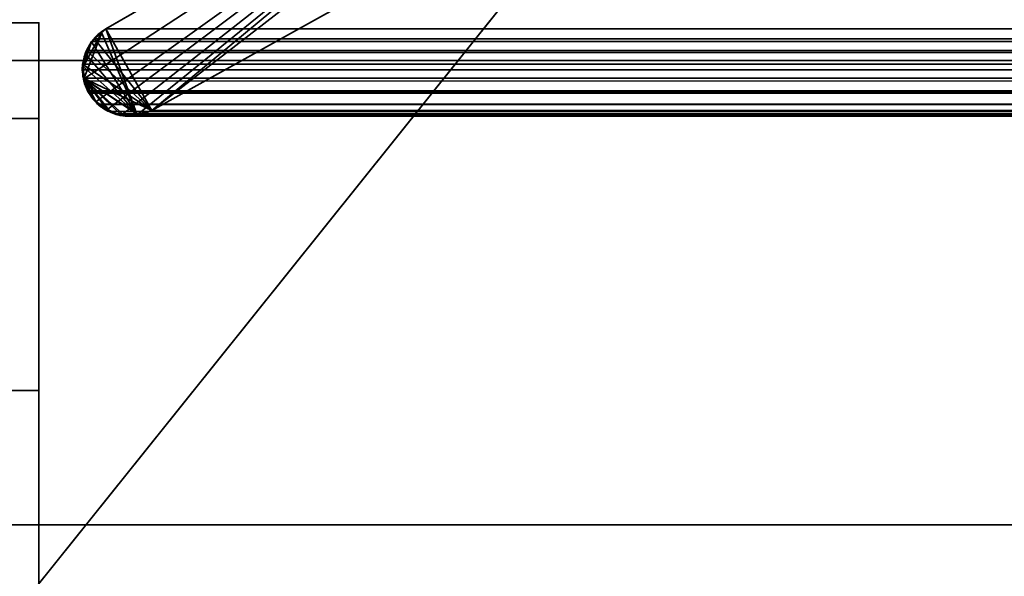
# Model space of a CAD drawing. Header units: millimetres. Extents: x -508 to 6708, y -110 to 248.
# Tile 536 of 656: x 1143.85 to 1151.69, y -9.41 to -4.98. Entities that reach past the tile are written whole.
import ezdxf

# ---------------------------------------------------------------- set-up
doc = ezdxf.new("R2010")
doc.units = ezdxf.units.MM
doc.layers.add('151', color=7, linetype='Continuous', true_color=0xffffff)

# ---------------------------------------------------------------- blocks, each defined once
blk = doc.blocks.new('UG_SURFACE_002')
at = {"layer": '151', "color": 252, "linetype": 'Continuous', "lineweight": 35}
for points in [[(2057.4999, -5.3, 2215.25), (2057.4999, 229.4, 2215.25), (942.5, 229.4, 2215.25), (942.5, -5.3, 2215.25)], [(1092.5, -5.3, 2065.2499), (1092.5, 229.4, 2065.2499), (1907.5, 229.4, 2065.2499), (1907.5, -5.3, 2065.2499)], [(2057.4999, -5.3, 2215.25), (942.5, -5.3, 2215.25), (1092.5, -5.3, 2065.2499), (1907.5, -5.3, 2065.2499)]]:
    blk.add_3dface(points, dxfattribs=at)
blk = doc.blocks.new('UG_SURFACE_031')
at = {"layer": '151', "color": 252, "linetype": 'Continuous', "lineweight": 35}
for points in [[(1141, -5.7612, 1195.8269), (1144.0001, -5.7612, 1195.8269), (1144.0001, -5, 1192), (1141, -5, 1192)], [(1144.0001, -5, 1192), (1144.0001, -5, 977), (1141, -5, 977), (1141, -5, 1090)], [(1141, -5, 1090), (1141, -5, 1192), (1144.0001, -5, 1192)], [(1141, -5, 977), (1144.0001, -5, 977), (1144.0001, -5.7612, 973.1731), (1141, -5.7612, 973.1731)], [(1144.0001, -5, 1192), (1144.0001, -12.6224, 1188.7275), (1144.0001, -13.1421, 1187.8272), (1144.0001, -9.5, 1153)], [(1144.0001, -7.9289, 969.9289), (1144.0001, -5.7612, 973.1731), (1144.0001, -5, 977)], [(1144.0001, -9.5, 1153), (1144.0001, -9.5, 1005), (1144.0001, -5, 977), (1144.0001, -5, 1192)], [(1144.0001, -5, 977), (1144.0001, -9.7929, 1004.2928), (1144.0001, -10.1173, 1004.0761)], [(1144.0001, -9.5, 1005), (1144.0001, -9.5761, 1004.6173), (1144.0001, -5, 977)], [(1144.0001, -9.5761, 1004.6173), (1144.0001, -9.7929, 1004.2928), (1144.0001, -5, 977)], [(1144.0001, -12.8349, 1190.75), (1144.0001, -12.5137, 1189.7613), (1144.0001, -5, 1192), (1144.0001, -5.7612, 1195.8269)], [(1144.0001, -12.5137, 1189.7613), (1144.0001, -12.6224, 1188.7275), (1144.0001, -5, 1192)], [(1144.0001, -5, 977), (1144.0001, -10.1173, 1004.0761), (1144.0001, -10.5, 1003.9999), (1144.0001, -7.9289, 969.9289)], [(1141, -7.9289, 1199.071), (1144.0001, -7.9289, 1199.071), (1144.0001, -5.7612, 1195.8269), (1141, -5.7612, 1195.8269)], [(1141, -5.7612, 973.1731), (1144.0001, -5.7612, 973.1731), (1144.0001, -7.9289, 969.9289), (1141, -7.9289, 969.9289)], [(1144.0001, -5.7612, 1195.8269), (1144.0001, -7.9289, 1199.071), (1144.0001, -13.5305, 1191.5226), (1144.0001, -12.8349, 1190.75)], [(1141, -11.1732, 1201.2388), (1144.0001, -11.1732, 1201.2388), (1144.0001, -7.9289, 1199.071), (1141, -7.9289, 1199.071)], [(1141, -7.9289, 969.9289), (1144.0001, -7.9289, 969.9289), (1144.0001, -11.1732, 967.7612), (1141, -11.1732, 967.7612)], [(1144.0001, -7.9289, 969.9289), (1144.0001, -12.5137, 979.7613), (1144.0001, -12.6224, 978.7275)], [(1144.0001, -11.1732, 967.7612), (1144.0001, -7.9289, 969.9289), (1144.0001, -13.1421, 977.8272), (1144.0001, -13.9832, 977.2161)], [(1144.0001, -12.8349, 980.75), (1144.0001, -12.5137, 979.7613), (1144.0001, -7.9289, 969.9289), (1144.0001, -10.5, 1003.9999)], [(1144.0001, -12.6224, 978.7275), (1144.0001, -13.1421, 977.8272), (1144.0001, -7.9289, 969.9289)], [(1144.0001, -14.4802, 1191.9453), (1144.0001, -13.5305, 1191.5226), (1144.0001, -7.9289, 1199.071), (1144.0001, -11.1732, 1201.2388)]]:
    blk.add_3dface(points, dxfattribs=at)
blk = doc.blocks.new('UG_SURFACE_034')
at = {"layer": '151', "color": 252, "linetype": 'Continuous', "lineweight": 35}
for points in [[(1141, -26, 2017), (1859, -26, 2017), (1859, 0, 2017), (1141, 0, 2017)], [(1168, -3), (1168, -9), (1141, -9), (1141, -2)], [(1141, -9, 30.5), (1141, -9), (1168, -9), (1168, -9, 30.5)], [(1141, -22.5, 30.5), (1141, -9, 30.5), (1168, -9, 30.5), (1168, -22.5, 30.5)]]:
    blk.add_3dface(points, dxfattribs=at)
blk = doc.blocks.new('UG_SURFACE_055')
at = {"layer": '151', "color": 252, "linetype": 'Continuous', "lineweight": 35}
for points in [[(1141, -5.7612, 1195.8269), (1144.0001, -5.7612, 1195.8269), (1144.0001, -5, 1192), (1141, -5, 1192)], [(1144.0001, -5, 1192), (1144.0001, -5, 977), (1141, -5, 977), (1141, -5, 1090)], [(1141, -5, 1090), (1141, -5, 1192), (1144.0001, -5, 1192)], [(1141, -5, 977), (1144.0001, -5, 977), (1144.0001, -5.7612, 973.1731), (1141, -5.7612, 973.1731)], [(1144.0001, -5, 1192), (1144.0001, -12.6224, 1188.7275), (1144.0001, -13.1421, 1187.8272), (1144.0001, -9.5, 1153)], [(1144.0001, -7.9289, 969.9289), (1144.0001, -5.7612, 973.1731), (1144.0001, -5, 977)], [(1144.0001, -9.5, 1153), (1144.0001, -9.5, 1005), (1144.0001, -5, 977), (1144.0001, -5, 1192)], [(1144.0001, -5, 977), (1144.0001, -9.7929, 1004.2928), (1144.0001, -10.1173, 1004.0761)], [(1144.0001, -9.5, 1005), (1144.0001, -9.5761, 1004.6173), (1144.0001, -5, 977)], [(1144.0001, -9.5761, 1004.6173), (1144.0001, -9.7929, 1004.2928), (1144.0001, -5, 977)], [(1144.0001, -12.8349, 1190.75), (1144.0001, -12.5137, 1189.7613), (1144.0001, -5, 1192), (1144.0001, -5.7612, 1195.8269)], [(1144.0001, -12.5137, 1189.7613), (1144.0001, -12.6224, 1188.7275), (1144.0001, -5, 1192)], [(1144.0001, -5, 977), (1144.0001, -10.1173, 1004.0761), (1144.0001, -10.5, 1003.9999), (1144.0001, -7.9289, 969.9289)], [(1141, -7.9289, 1199.071), (1144.0001, -7.9289, 1199.071), (1144.0001, -5.7612, 1195.8269), (1141, -5.7612, 1195.8269)], [(1141, -5.7612, 973.1731), (1144.0001, -5.7612, 973.1731), (1144.0001, -7.9289, 969.9289), (1141, -7.9289, 969.9289)], [(1144.0001, -5.7612, 1195.8269), (1144.0001, -7.9289, 1199.071), (1144.0001, -13.5305, 1191.5226), (1144.0001, -12.8349, 1190.75)], [(1141, -11.1732, 1201.2388), (1144.0001, -11.1732, 1201.2388), (1144.0001, -7.9289, 1199.071), (1141, -7.9289, 1199.071)], [(1141, -7.9289, 969.9289), (1144.0001, -7.9289, 969.9289), (1144.0001, -11.1732, 967.7612), (1141, -11.1732, 967.7612)], [(1144.0001, -7.9289, 969.9289), (1144.0001, -12.5137, 979.7613), (1144.0001, -12.6224, 978.7275)], [(1144.0001, -11.1732, 967.7612), (1144.0001, -7.9289, 969.9289), (1144.0001, -13.1421, 977.8272), (1144.0001, -13.9832, 977.2161)], [(1144.0001, -12.8349, 980.75), (1144.0001, -12.5137, 979.7613), (1144.0001, -7.9289, 969.9289), (1144.0001, -10.5, 1003.9999)], [(1144.0001, -12.6224, 978.7275), (1144.0001, -13.1421, 977.8272), (1144.0001, -7.9289, 969.9289)], [(1144.0001, -14.4802, 1191.9453), (1144.0001, -13.5305, 1191.5226), (1144.0001, -7.9289, 1199.071), (1144.0001, -11.1732, 1201.2388)]]:
    blk.add_3dface(points, dxfattribs=at)
blk = doc.blocks.new('UG_SURFACE_256')
at = {"layer": '151', "color": 252, "linetype": 'Continuous', "lineweight": 35}
for points in [[(1135.5, -22.22, 2021.75), (1864.5, -22.22, 2021.75), (1864.5, 61.62, 2021.75), (1135.5, 61.62, 2021.75)], [(1137, -22.22, 2020.2501), (1137, 61.62, 2020.2501), (1863, 61.62, 2020.2501), (1863, -22.22, 2020.2501)], [(1082, -5.3, 2075.2499), (1918, -5.3, 2075.2499), (1916.5, -5.3, 2073.75), (1083.5, -5.3, 2073.75)], [(1082, -5.3, 2075.2499), (1082, -22.22, 2075.2499), (1918, -22.22, 2075.2499), (1918, -5.3, 2075.2499)], [(1083.5, -5.3, 2073.75), (1916.5, -5.3, 2073.75), (1916.5, -22.22, 2073.75), (1083.5, -22.22, 2073.75)]]:
    blk.add_3dface(points, dxfattribs=at)
blk = doc.blocks.new('UG_SURFACE_258')
at = {"layer": '151', "color": 7, "linetype": 'Continuous', "lineweight": 35}
for points in [[(1152.2764, -1.597, -7.75), (1144.8995, -5.6975, -7.75), (1149.2902, -2.2961, -7.75), (1151.4056, -1.0688, -7.75)], [(1151.4056, -1.0688, 2005.8444), (1149.2902, -2.2961, 2007.9598), (1144.8995, -5.6975, 2012.3506), (1152.2764, -1.597, 2004.9736)], [(1152.2764, -1.597, 2004.9736), (1144.8995, -5.6975, 2012.3506), (1144.8995, -5.6975, -7.75), (1152.2764, -1.597, -7.75)], [(1148.3175, -2.8586, -7.75), (1148.3632, -2.8237, -7.75), (1149.2902, -2.2961, -7.75), (1144.8995, -5.6975, -7.75)], [(1144.8995, -5.6975, 2012.3506), (1149.2902, -2.2961, 2007.9598), (1148.3175, -2.8586, 2008.9326)], [(1144.4558, -5.6258, -7.75), (1144.3923, -5.5523, -7.75), (1144.3565, -5.4464, -7.75), (1148.3175, -2.8586, -7.75)], [(1144.5009, -5.0763, -7.75), (1144.5317, -5.0486, -7.75), (1148.3175, -2.8586, -7.75), (1144.3565, -5.4464, -7.75)], [(1148.3175, -2.8586, -7.75), (1144.5419, -5.693, -7.75), (1144.4929, -5.6686, -7.75), (1144.4558, -5.6258, -7.75)], [(1144.5317, -5.0486, 2012.7182), (1148.3175, -2.8586, 2008.9326), (1148.3175, -2.8586, -7.75), (1144.5317, -5.0486, -7.75)], [(1144.8995, -5.6975, 2012.3506), (1148.3175, -2.8586, 2008.9326), (1144.5317, -5.0486, 2012.7182)], [(1144.6593, -5.7331, -7.75), (1144.6158, -5.7299, -7.75), (1144.5419, -5.693, -7.75), (1148.3175, -2.8586, -7.75)], [(1144.7798, -5.7371, -7.75), (1144.7679, -5.7411, -7.75), (1144.6593, -5.7331, -7.75), (1148.3175, -2.8586, -7.75)], [(1148.3175, -2.8586, -7.75), (1144.8995, -5.6975, -7.75), (1144.7798, -5.7371, -7.75)], [(1144.5009, -5.0763, -7.75), (1144.3565, -5.4464, -7.75), (1144.349, -5.4241, -7.75), (1144.3542, -5.3454, -7.75)], [(1144.4179, -5.1507, -7.75), (1144.5009, -5.0763, -7.75), (1144.3542, -5.3454, -7.75)], [(1144.4994, -5.0777, 2012.7506), (1144.5009, -5.0763, -7.75), (1144.4179, -5.1507, -7.75)], [(1144.4179, -5.1507, -7.75), (1144.418, -5.1509, 2012.8319), (1144.4994, -5.0777, 2012.7506)], [(1144.7802, -5.728, 2012.4698), (1144.4994, -5.0777, 2012.7506), (1144.418, -5.1509, 2012.8319)], [(1144.5009, -5.0763, -7.75), (1144.4994, -5.0777, 2012.7506), (1144.5317, -5.0486, 2012.7182)], [(1144.5317, -5.0486, 2012.7182), (1144.4994, -5.0777, 2012.7506), (1144.7802, -5.728, 2012.4698)], [(1144.5317, -5.0486, 2012.7182), (1144.5317, -5.0486, -7.75), (1144.5009, -5.0763, -7.75)], [(1144.5317, -5.0486, 2012.7182), (1144.7802, -5.728, 2012.4698), (1144.8406, -5.7238, 2012.4094), (1144.8995, -5.6975, 2012.3506)], [(1144.3542, -5.3454, -7.75), (1144.3719, -5.2453, -7.75), (1144.4173, -5.1512, -7.75), (1144.4179, -5.1507, -7.75)], [(1144.418, -5.1509, 2012.8319), (1144.4166, -5.1522, 2012.8334), (1144.3712, -5.2465, 2012.8789), (1144.7802, -5.728, 2012.4698)], [(1144.4173, -5.1512, -7.75), (1144.3712, -5.2465, 2012.8789), (1144.4166, -5.1522, 2012.8334)], [(1144.4173, -5.1512, -7.75), (1144.3719, -5.2453, -7.75), (1144.3712, -5.2465, 2012.8789)], [(1144.4166, -5.1522, 2012.8334), (1144.418, -5.1509, 2012.8319), (1144.4179, -5.1507, -7.75), (1144.4173, -5.1512, -7.75)], [(1144.7802, -5.728, 2012.4698), (1144.3712, -5.2465, 2012.8789), (1144.359, -5.2719, 2012.8911), (1144.3495, -5.3457, 2012.9006)], [(1144.3542, -5.3454, -7.75), (1144.359, -5.2719, -7.75), (1144.3719, -5.2453, -7.75)], [(1144.3712, -5.2465, 2012.8789), (1144.3719, -5.2453, -7.75), (1144.359, -5.2719, -7.75)], [(1144.359, -5.2719, -7.75), (1144.359, -5.2719, 2012.8911), (1144.3712, -5.2465, 2012.8789)], [(1144.3542, -5.3454, -7.75), (1144.3495, -5.3457, 2012.9006), (1144.359, -5.2719, 2012.8911)], [(1144.359, -5.2719, 2012.8911), (1144.359, -5.2719, -7.75), (1144.3542, -5.3454, -7.75)], [(1144.3566, -5.4464, 2012.8934), (1144.3454, -5.3771, 2012.9046), (1144.3542, -5.3454, -7.75)], [(1144.3454, -5.3771, 2012.9046), (1144.3495, -5.3457, 2012.9006), (1144.3542, -5.3454, -7.75)], [(1144.3495, -5.3457, 2012.9006), (1144.3454, -5.3771, 2012.9046), (1144.3566, -5.4464, 2012.8934), (1144.7802, -5.728, 2012.4698)], [(1144.3542, -5.3454, -7.75), (1144.349, -5.4241, -7.75), (1144.3566, -5.4464, 2012.8934)], [(1144.349, -5.4241, -7.75), (1144.3565, -5.4464, -7.75), (1144.3566, -5.4464, 2012.8934)], [(1144.3565, -5.4464, -7.75), (1144.3923, -5.5523, -7.75), (1144.3923, -5.5523, 2012.8577)], [(1144.3923, -5.5523, 2012.8577), (1144.3627, -5.4839, 2012.8872), (1144.3565, -5.4464, -7.75)], [(1144.3627, -5.4839, 2012.8872), (1144.3566, -5.4464, 2012.8934), (1144.3565, -5.4464, -7.75)], [(1144.3566, -5.4464, 2012.8934), (1144.3627, -5.4839, 2012.8872), (1144.3923, -5.5523, 2012.8577), (1144.4529, -5.6262, 2012.7971)], [(1144.4529, -5.6262, 2012.7971), (1144.5419, -5.6873, 2012.7082), (1144.3566, -5.4464, 2012.8934)], [(1144.5419, -5.6873, 2012.7082), (1144.646, -5.7372, 2012.604), (1144.6587, -5.7364, 2012.5914), (1144.3566, -5.4464, 2012.8934)], [(1144.6587, -5.7364, 2012.5914), (1144.7802, -5.728, 2012.4698), (1144.3566, -5.4464, 2012.8934)], [(1144.3923, -5.5523, -7.75), (1144.4558, -5.6258, -7.75), (1144.4529, -5.6262, 2012.7971)], [(1144.4529, -5.6262, 2012.7971), (1144.3923, -5.5523, 2012.8577), (1144.3923, -5.5523, -7.75)], [(1144.4778, -5.6566, 2012.7721), (1144.4529, -5.6262, 2012.7971), (1144.4558, -5.6258, -7.75)], [(1144.4529, -5.6262, 2012.7971), (1144.4778, -5.6566, 2012.7721), (1144.5419, -5.6873, 2012.7082)], [(1144.4558, -5.6258, -7.75), (1144.4929, -5.6686, -7.75), (1144.4778, -5.6566, 2012.7721)], [(1144.5419, -5.6873, 2012.7082), (1144.4778, -5.6566, 2012.7721), (1144.4929, -5.6686, -7.75)], [(1144.4929, -5.6686, -7.75), (1144.5419, -5.693, -7.75), (1144.5419, -5.6873, 2012.7082)], [(1144.646, -5.7372, 2012.604), (1144.5419, -5.6873, 2012.7082), (1144.5419, -5.693, -7.75)], [(1144.5419, -5.693, -7.75), (1144.6158, -5.7299, -7.75), (1144.646, -5.7372, 2012.604)], [(1144.7798, -5.7371, -7.75), (1144.8995, -5.6975, -7.75), (1144.8995, -5.6975, 2012.3506)], [(1144.8995, -5.6975, 2012.3506), (1144.8406, -5.7238, 2012.4094), (1144.7798, -5.7371, -7.75)], [(1144.8406, -5.7238, 2012.4094), (1144.7802, -5.728, 2012.4698), (1144.7798, -5.7371, -7.75)], [(1144.6158, -5.7299, -7.75), (1144.6593, -5.7331, -7.75), (1144.6587, -5.7364, 2012.5914)], [(1144.6587, -5.7364, 2012.5914), (1144.646, -5.7372, 2012.604), (1144.6158, -5.7299, -7.75)], [(1144.7802, -5.728, 2012.4698), (1144.6587, -5.7364, 2012.5914), (1144.6593, -5.7331, -7.75)], [(1144.6593, -5.7331, -7.75), (1144.7679, -5.7411, -7.75), (1144.7802, -5.728, 2012.4698)], [(1144.7679, -5.7411, -7.75), (1144.7798, -5.7371, -7.75), (1144.7802, -5.728, 2012.4698)]]:
    blk.add_3dface(points, dxfattribs=at)
blk = doc.blocks.new('UG_SURFACE_259')
at = {"layer": '151', "color": 7, "linetype": 'Continuous', "lineweight": 35}
for points in [[(1152.2764, -1.597, 2004.9736), (1144.8995, -5.6975, 2012.3506), (1149.2902, -2.2961, 2007.9598), (1151.4056, -1.0688, 2005.8444)], [(1847.7236, -1.597, 2004.9736), (1855.1005, -5.6975, 2012.3506), (1144.8995, -5.6975, 2012.3506), (1152.2764, -1.597, 2004.9736)], [(1148.3175, -2.8586, 2008.9326), (1148.3696, -2.8172, 2008.8804), (1149.2902, -2.2961, 2007.9598), (1144.8995, -5.6975, 2012.3506)], [(1144.4434, -5.1271, 2012.8067), (1144.5317, -5.0486, 2012.7182), (1148.3175, -2.8586, 2008.9326), (1144.8995, -5.6975, 2012.3506)], [(1855.4683, -5.0486, 2012.7182), (1851.6825, -2.8586, 2008.9326), (1148.3175, -2.8586, 2008.9326), (1144.5317, -5.0486, 2012.7182)], [(1144.4434, -5.1271, 2012.8067), (1855.5566, -5.1271, 2012.8067), (1855.4683, -5.0486, 2012.7182), (1144.5317, -5.0486, 2012.7182)], [(1144.3791, -5.2216, 2012.871), (1144.4194, -5.1484, 2012.8305), (1144.4434, -5.1271, 2012.8067), (1144.8995, -5.6975, 2012.3506)], [(1144.3791, -5.2216, 2012.871), (1855.6209, -5.2216, 2012.871), (1855.5806, -5.1484, 2012.8305)], [(1144.4194, -5.1484, 2012.8305), (1144.3791, -5.2216, 2012.871), (1855.5806, -5.1484, 2012.8305)], [(1855.5806, -5.1484, 2012.8305), (1855.5566, -5.1271, 2012.8067), (1144.4434, -5.1271, 2012.8067), (1144.4194, -5.1484, 2012.8305)], [(1144.3479, -5.3284, 2012.902), (1144.3703, -5.2376, 2012.8798), (1144.3791, -5.2216, 2012.871), (1144.8995, -5.6975, 2012.3506)], [(1144.3479, -5.3284, 2012.902), (1855.6521, -5.3284, 2012.902), (1855.6297, -5.2376, 2012.8798)], [(1144.3703, -5.2376, 2012.8798), (1144.3479, -5.3284, 2012.902), (1855.6297, -5.2376, 2012.8798)], [(1855.6297, -5.2376, 2012.8798), (1855.6209, -5.2216, 2012.871), (1144.3791, -5.2216, 2012.871), (1144.3703, -5.2376, 2012.8798)], [(1144.3539, -5.441, 2012.8961), (1144.3454, -5.3759, 2012.9046), (1144.3478, -5.3304, 2012.9023), (1144.8995, -5.6975, 2012.3506)], [(1855.6522, -5.3304, 2012.9023), (1144.3478, -5.3304, 2012.9023), (1144.3454, -5.3759, 2012.9046)], [(1855.6546, -5.3759, 2012.9046), (1855.6522, -5.3304, 2012.9023), (1144.3454, -5.3759, 2012.9046)], [(1144.8995, -5.6975, 2012.3506), (1144.3478, -5.3304, 2012.9023), (1144.3479, -5.3284, 2012.902)], [(1144.3478, -5.3304, 2012.9023), (1855.6522, -5.3304, 2012.9023), (1855.6521, -5.3284, 2012.902)], [(1144.3479, -5.3284, 2012.902), (1144.3478, -5.3304, 2012.9023), (1855.6521, -5.3284, 2012.902)], [(1144.3454, -5.3759, 2012.9046), (1144.3539, -5.441, 2012.8961), (1855.6461, -5.441, 2012.8961), (1855.6546, -5.3759, 2012.9046)], [(1144.3539, -5.441, 2012.8961), (1144.5671, -5.706, 2012.6829), (1144.4683, -5.6469, 2012.7816), (1144.3998, -5.5617, 2012.8503)], [(1144.3539, -5.441, 2012.8961), (1144.6767, -5.735, 2012.5732), (1144.6013, -5.7255, 2012.6486), (1144.5671, -5.706, 2012.6829)], [(1144.3539, -5.441, 2012.8961), (1144.7871, -5.7307, 2012.4631), (1144.7438, -5.7435, 2012.5062), (1144.6767, -5.735, 2012.5732)], [(1144.3539, -5.441, 2012.8961), (1144.8995, -5.6975, 2012.3506), (1144.7871, -5.7307, 2012.4631)], [(1144.3871, -5.5429, 2012.8629), (1144.3568, -5.4634, 2012.8932), (1144.3539, -5.441, 2012.8961), (1144.3998, -5.5617, 2012.8503)], [(1144.3539, -5.441, 2012.8961), (1855.6129, -5.5429, 2012.8629), (1855.6432, -5.4634, 2012.8932)], [(1855.6129, -5.5429, 2012.8629), (1144.3539, -5.441, 2012.8961), (1144.3568, -5.4634, 2012.8932)], [(1855.6432, -5.4634, 2012.8932), (1855.6461, -5.441, 2012.8961), (1144.3539, -5.441, 2012.8961)], [(1144.3568, -5.4634, 2012.8932), (1144.3871, -5.5429, 2012.8629), (1855.6129, -5.5429, 2012.8629)], [(1144.3998, -5.5617, 2012.8503), (1144.3923, -5.5523, 2012.8577), (1144.3871, -5.5429, 2012.8629)], [(1144.3871, -5.5429, 2012.8629), (1144.3923, -5.5523, 2012.8577), (1855.6077, -5.5523, 2012.8577), (1855.6129, -5.5429, 2012.8629)], [(1144.3998, -5.5617, 2012.8503), (1855.6002, -5.5617, 2012.8503), (1855.6077, -5.5523, 2012.8577), (1144.3923, -5.5523, 2012.8577)], [(1144.4683, -5.6469, 2012.7816), (1855.5317, -5.6469, 2012.7816), (1855.6002, -5.5617, 2012.8503), (1144.3998, -5.5617, 2012.8503)], [(1144.5671, -5.706, 2012.6829), (1144.4724, -5.6518, 2012.7778), (1144.4683, -5.6469, 2012.7816)], [(1855.5276, -5.6518, 2012.7778), (1144.4683, -5.6469, 2012.7816), (1144.4724, -5.6518, 2012.7778)], [(1855.5276, -5.6518, 2012.7778), (1855.5317, -5.6469, 2012.7816), (1144.4683, -5.6469, 2012.7816)], [(1144.4724, -5.6518, 2012.7778), (1144.5671, -5.706, 2012.6829), (1855.4329, -5.706, 2012.6829), (1855.5276, -5.6518, 2012.7778)], [(1855.4329, -5.706, 2012.6829), (1144.5671, -5.706, 2012.6829), (1144.6013, -5.7255, 2012.6486)], [(1855.3987, -5.7255, 2012.6486), (1855.4329, -5.706, 2012.6829), (1144.6013, -5.7255, 2012.6486)], [(1144.8995, -5.6975, 2012.3506), (1855.1005, -5.6975, 2012.3506), (1855.2129, -5.7307, 2012.4631), (1144.7871, -5.7307, 2012.4631)], [(1144.6013, -5.7255, 2012.6486), (1144.6767, -5.735, 2012.5732), (1855.3233, -5.735, 2012.5732), (1855.3987, -5.7255, 2012.6486)], [(1855.2562, -5.7435, 2012.5062), (1144.6767, -5.735, 2012.5732), (1144.7438, -5.7435, 2012.5062)], [(1855.2562, -5.7435, 2012.5062), (1855.3233, -5.735, 2012.5732), (1144.6767, -5.735, 2012.5732)], [(1144.7438, -5.7435, 2012.5062), (1855.2129, -5.7307, 2012.4631), (1855.2562, -5.7435, 2012.5062)], [(1144.7438, -5.7435, 2012.5062), (1144.7871, -5.7307, 2012.4631), (1855.2129, -5.7307, 2012.4631)]]:
    blk.add_3dface(points, dxfattribs=at)
blk = doc.blocks.new('UG_SURFACE_265')
at = {"layer": '151', "color": 252, "linetype": 'Continuous', "lineweight": 35}
for points in [[(1154, 3.0145, -6.75), (1138, 3.0145, -6.75), (1138, -16.9528, -6.75), (1862, -16.9528, -6.75)], [(1138, -16.9528, -7.75), (1138, 3.0145, -7.75), (1154, 3.0145, -7.75)], [(1154, 3.0145, -7.75), (1846, 3.0145, -7.75), (1138, -16.9528, -7.75)], [(1846, 3.0145, -7.75), (1862, 3.0145, -7.75), (1862, -16.9528, -7.75), (1138, -16.9528, -7.75)]]:
    blk.add_3dface(points, dxfattribs=at)

msp = doc.modelspace()

# ---------------------------------------------------------------- linework, layer by layer
at = {"layer": '151', "color": 253, "linetype": 'Continuous', "lineweight": -3}
for p, q in [((1144.8995, -5.6975, 2012.3505), (1152.2764, -1.597, 2004.9736)), ((1152.2764, -1.597, 2004.9736), (1144.8995, -5.6975, 2012.3505)), ((1152.2764, -1.597, -7.75), (1144.8995, -5.6975, -7.75)), ((1144.5317, -5.0486, 2012.7183), (1148.3175, -2.8586, 2008.9325)), ((1144.5317, -5.0486, 2012.7183), (1148.3175, -2.8586, 2008.9325)), ((1144.5317, -5.0486, -7.75), (1148.3175, -2.8586, -7.75)), ((1144, -5, 977), (1141, -5, 977)), ((1144, -5, 1192), (1141, -5, 1192)), ((1144, -5, 1192), (1141, -5, 1192)), ((1144, -5, 977), (1141, -5, 977)), ((1144, -5, 1192), (1144, -5, 977)), ((1144, -5, 1192), (1144, -5, 977)), ((1855.4683, -5.0486, 2012.7183), (1144.5317, -5.0486, 2012.7183)), ((1144.5317, -5.0486, 2012.7183), (1144.5317, -5.0486, -7.75)), ((942.5, -5.3, 2215.25), (2057.5, -5.3, 2215.25)), ((1918, -5.3, 2075.25), (1082, -5.3, 2075.25)), ((1916.5, -5.3, 2073.75), (1083.5, -5.3, 2073.75)), ((1907.5, -5.3, 2065.25), (1092.5, -5.3, 2065.25)), ((1144.3922, -5.5523, 2012.8578), (1144.3922, -5.5523, -7.75)), ((1855.6078, -5.5523, 2012.8578), (1144.3922, -5.5523, 2012.8578)), ((1144.8995, -5.6975, 2012.3505), (1144.8995, -5.6975, -7.75)), ((1855.1005, -5.6975, 2012.3505), (1144.8995, -5.6975, 2012.3505)), ((1168, -9, 30.5), (1141, -9, 30.5)), ((1141, -9), (1168, -9))]:
    msp.add_line(p, q, dxfattribs=at)
at = {"layer": '151', "color": 253, "linetype": 'Continuous', "lineweight": -3, "extrusion": (-1, 0, 0)}
for centre, start, end in [((15, 977, -1144), 180, 0), ((15, 1192, -1144), 0, 180), ((15, 977, -1144), 180, 0), ((15, 1192, -1144), 0, 180)]:
    msp.add_arc(centre, 10, start, end, dxfattribs=at)
at = {"layer": '151', "color": 253, "linetype": 'Continuous', "lineweight": -3}
for points in [[(1144.5317, -5.0486, -7.75), (1144.3558, -5.1502, -7.75), (1144.2935, -5.3746, -7.75), (1144.3922, -5.5523, -7.75)], [(1144.5317, -5.0486, 2012.7183), (1144.3558, -5.1502, 2012.8942), (1144.2935, -5.3746, 2012.9565), (1144.3922, -5.5523, 2012.8578)], [(1144.3922, -5.5523, -7.75), (1144.492, -5.7325, -7.75), (1144.7193, -5.7973, -7.75), (1144.8995, -5.6975, -7.75)], [(1144.3922, -5.5523, 2012.8578), (1144.492, -5.7325, 2012.758), (1144.7193, -5.7973, 2012.5307), (1144.8995, -5.6975, 2012.3505)]]:
    msp.add_open_spline(points, degree=3, dxfattribs=at)
for points, knots in [([(1144.5317, -5.0486, 2012.7183), (1144.4908, -5.0723, 2012.7592), (1144.4515, -5.1054, 2012.7985), (1144.4001, -5.1743, 2012.8499), (1144.383, -5.2045, 2012.867), (1144.3594, -5.2658, 2012.8906), (1144.3516, -5.2968, 2012.8984), (1144.346, -5.3441, 2012.904), (1144.3452, -5.36, 2012.9048), (1144.3457, -5.4055, 2012.9043), (1144.3497, -5.4355, 2012.9003), (1144.364, -5.4917, 2012.886), (1144.3745, -5.5186, 2012.8755), (1144.3888, -5.5461, 2012.8612), (1144.3905, -5.5492, 2012.8595), (1144.3922, -5.5523, 2012.8578)], [0, 0, 0, 0, 0.297332, 0.297332, 0.475176, 0.475176, 0.626222, 0.626222, 0.700259, 0.700259, 0.839966, 0.839966, 0.981612, 0.981612, 1, 1, 1, 1]), ([(1144.3922, -5.5523, 2012.8578), (1144.4141, -5.5919, 2012.8359), (1144.4421, -5.6254, 2012.8079), (1144.5117, -5.6864, 2012.7383), (1144.5562, -5.7106, 2012.6938), (1144.6478, -5.7408, 2012.6022), (1144.6962, -5.7467, 2012.5538), (1144.7968, -5.7399, 2012.4532), (1144.8501, -5.7248, 2012.3999), (1144.8995, -5.6975, 2012.3505)], [0, 0, 0, 0, 0.194489, 0.194489, 0.448598, 0.448598, 0.709351, 0.709351, 1, 1, 1, 1])]:
    msp.add_open_spline(points, degree=3, knots=knots, dxfattribs=at)

# ---------------------------------------------------------------- block references
for name in ['UG_SURFACE_002', 'UG_SURFACE_265', 'UG_SURFACE_256', 'UG_SURFACE_258', 'UG_SURFACE_259', 'UG_SURFACE_034', 'UG_SURFACE_031', 'UG_SURFACE_055']:
    msp.add_blockref(name, (0, 0), dxfattribs=at)

doc.saveas('drawing.dxf')
